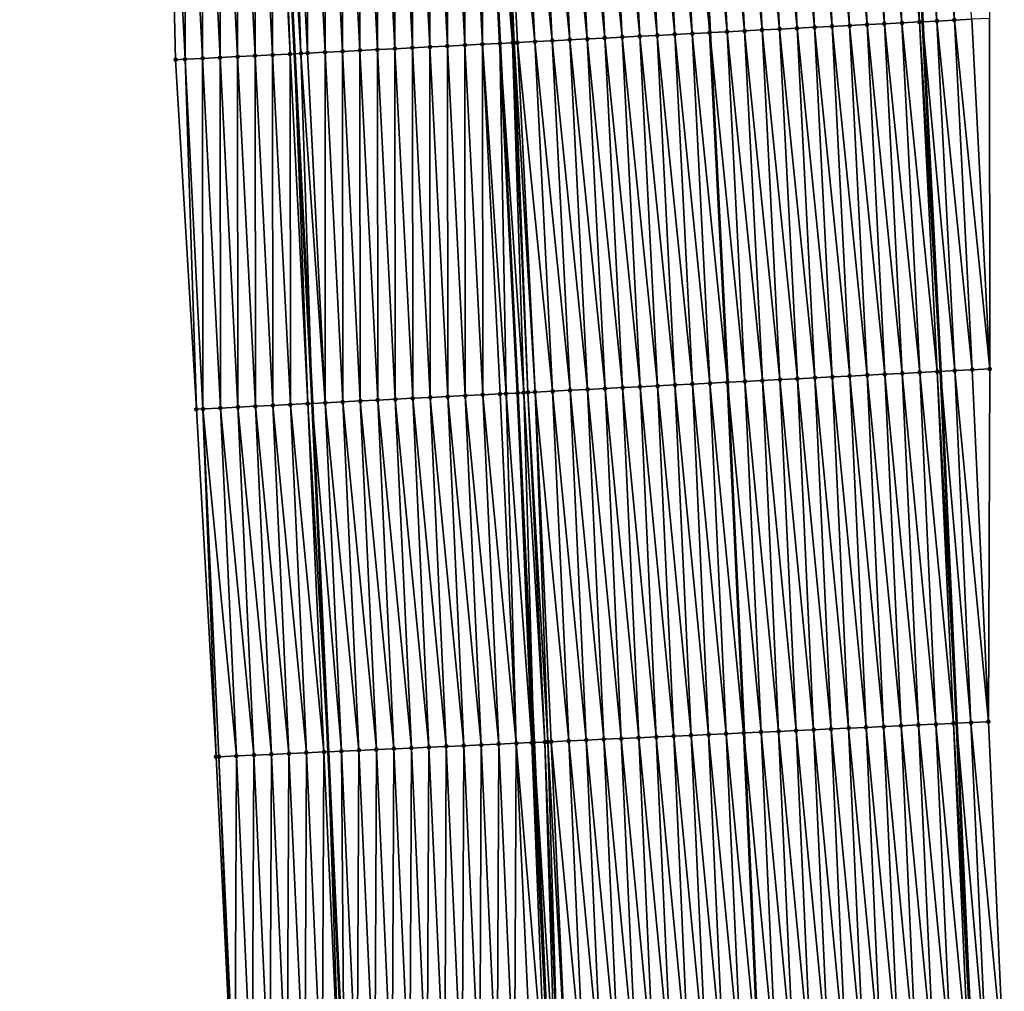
# Model space of a CAD drawing. Header units: feet. Extents: x 2010743 to 2022806, y 818705 to 837694.
# Tile 446 of 531: x 2011389 to 2011445, y 834438 to 834494. Entities that reach past the tile are written whole.
import ezdxf

# ---------------------------------------------------------------- set-up
doc = ezdxf.new("R2010")
doc.units = ezdxf.units.FT
doc.header["$MEASUREMENT"] = 0
for name, color, linetype, lineweight in [('EP_Travel Lane', 172, 'Continuous', 53), ('Road Shots', 141, 'Continuous', 100), ('STRIPING', 60, 'Continuous', 53)]:
    doc.layers.add(name, color=color, linetype=linetype, lineweight=lineweight)
doc.layers.add('I-77-MM17-21_NB-Surface-Border', color=7, linetype='Continuous')
doc.layers.add('I-77-MM17-21_NB-Surface-TIN', color=7, linetype='Continuous')

msp = doc.modelspace()

# ---------------------------------------------------------------- linework, layer by layer
at = {"layer": 'EP_Travel Lane'}
for points in [[(2011430.313, 834673.552, 305.89), (2011431.473, 834653.565, 305.565), (2011432.626, 834633.601, 305.207), (2011433.779, 834613.638, 304.847), (2011434.878, 834593.6, 304.497), (2011435.944, 834573.631, 304.153), (2011437.009, 834553.663, 303.781), (2011438.075, 834533.694, 303.425), (2011439.102, 834513.647, 303.073), (2011440.117, 834493.676, 302.717), (2011441.132, 834473.705, 302.351), (2011442.06, 834453.608, 302.01), (2011442.966, 834433.631, 301.656)], [(2011394.367, 834671.44, 306.18), (2011395.525, 834651.492, 305.828), (2011396.678, 834631.528, 305.474), (2011397.831, 834611.564, 305.119), (2011398.937, 834591.642, 304.781), (2011400.022, 834571.675, 304.401), (2011401.107, 834551.708, 304.049), (2011402.191, 834531.74, 303.69), (2011403.214, 834511.818, 303.309), (2011404.229, 834491.847, 302.945), (2011405.244, 834471.876, 302.602), (2011406.163, 834451.975, 302.26), (2011407.069, 834431.999, 301.925)]]:
    msp.add_polyline3d(points, dxfattribs=at)
at = {"layer": 'I-77-MM17-21_NB-Surface-Border', "color": 3, "linetype": 'Continuous', "lineweight": -3}
for points in [[(2011431.07, 834673.597, 305.862), (2011434.225, 834653.725, 305.453), (2011436.372, 834633.82, 305.049), (2011436.522, 834613.798, 304.733), (2011438.632, 834593.806, 304.341), (2011440.715, 834573.894, 303.948), (2011441.8, 834553.927, 303.586), (2011442.885, 834533.959, 303.236), (2011443.915, 834513.895, 302.886), (2011443.932, 834493.872, 302.566), (2011443.948, 834473.85, 302.25), (2011443.878, 834453.691, 301.953), (2011444.784, 834433.715, 301.595)], [(2011400.728, 834431.715, 301.718), (2011399.755, 834451.688, 302.059), (2011398.636, 834471.544, 302.405), (2011397.442, 834491.506, 302.738), (2011396.976, 834511.505, 303.119), (2011395.33, 834531.372, 303.472), (2011394.869, 834551.373, 303.847), (2011393.785, 834571.34, 304.215), (2011392.7, 834591.307, 304.58), (2011391.21, 834611.187, 304.911), (2011390.26, 834631.162, 305.271), (2011389.655, 834651.157, 305.649), (2011388.539, 834671.102, 306.005)]]:
    msp.add_polyline3d(points, dxfattribs=at)
at = {"layer": 'I-77-MM17-21_NB-Surface-TIN', "color": 128, "linetype": 'Continuous', "lineweight": -3}
for points in [[(2011436.941, 834493.513, 302.8), (2011435.926, 834513.484, 303.142), (2011434.927, 834513.433, 303.157)], [(2011437.939, 834493.564, 302.783), (2011436.924, 834513.535, 303.127), (2011435.926, 834513.484, 303.142)], [(2011436.941, 834493.513, 302.8), (2011437.939, 834493.564, 302.783), (2011435.926, 834513.484, 303.142)], [(2011438.938, 834493.615, 302.766), (2011437.923, 834513.586, 303.112), (2011436.924, 834513.535, 303.127)], [(2011437.939, 834493.564, 302.783), (2011438.938, 834493.615, 302.766), (2011436.924, 834513.535, 303.127)], [(2011439.937, 834493.666, 302.725), (2011438.922, 834513.637, 303.082), (2011437.923, 834513.586, 303.112)], [(2011438.938, 834493.615, 302.766), (2011439.937, 834493.666, 302.725), (2011437.923, 834513.586, 303.112)], [(2011438.922, 834513.637, 303.082), (2011440.117, 834493.676, 302.717), (2011439.102, 834513.647, 303.073)], [(2011439.937, 834493.666, 302.725), (2011440.117, 834493.676, 302.717), (2011438.922, 834513.637, 303.082)], [(2011440.936, 834493.718, 302.68), (2011439.921, 834513.689, 303.034), (2011439.102, 834513.647, 303.073)], [(2011440.936, 834493.718, 302.68), (2011439.102, 834513.647, 303.073), (2011440.117, 834493.676, 302.717)], [(2011441.934, 834493.769, 302.649), (2011440.919, 834513.74, 303.003), (2011439.921, 834513.689, 303.034)], [(2011440.936, 834493.718, 302.68), (2011441.934, 834493.769, 302.649), (2011439.921, 834513.689, 303.034)], [(2011441.934, 834493.769, 302.649), (2011442.933, 834493.821, 302.608), (2011440.919, 834513.74, 303.003)], [(2011425.955, 834492.951, 302.957), (2011424.94, 834512.922, 303.319), (2011423.941, 834512.871, 303.33)], [(2011426.954, 834493.002, 302.951), (2011425.939, 834512.973, 303.309), (2011424.94, 834512.922, 303.319)], [(2011425.955, 834492.951, 302.957), (2011426.954, 834493.002, 302.951), (2011424.94, 834512.922, 303.319)], [(2011427.953, 834493.053, 302.929), (2011426.938, 834513.025, 303.282), (2011425.939, 834512.973, 303.309)], [(2011426.954, 834493.002, 302.951), (2011427.953, 834493.053, 302.929), (2011425.939, 834512.973, 303.309)], [(2011426.938, 834513.025, 303.282), (2011427.961, 834493.054, 302.929), (2011426.946, 834513.025, 303.282)], [(2011427.953, 834493.053, 302.929), (2011427.961, 834493.054, 302.929), (2011426.938, 834513.025, 303.282)], [(2011428.951, 834493.104, 302.915), (2011427.936, 834513.076, 303.269), (2011426.946, 834513.025, 303.282)], [(2011428.951, 834493.104, 302.915), (2011426.946, 834513.025, 303.282), (2011427.961, 834493.054, 302.929)], [(2011429.95, 834493.156, 302.894), (2011428.935, 834513.127, 303.249), (2011427.936, 834513.076, 303.269)], [(2011428.951, 834493.104, 302.915), (2011429.95, 834493.156, 302.894), (2011427.936, 834513.076, 303.269)], [(2011430.949, 834493.207, 302.874), (2011429.934, 834513.178, 303.228), (2011428.935, 834513.127, 303.249)], [(2011429.95, 834493.156, 302.894), (2011430.949, 834493.207, 302.874), (2011428.935, 834513.127, 303.249)], [(2011431.947, 834493.258, 302.857), (2011430.932, 834513.229, 303.211), (2011429.934, 834513.178, 303.228)], [(2011430.949, 834493.207, 302.874), (2011431.947, 834493.258, 302.857), (2011429.934, 834513.178, 303.228)], [(2011432.946, 834493.309, 302.844), (2011431.931, 834513.28, 303.199), (2011430.932, 834513.229, 303.211)], [(2011431.947, 834493.258, 302.857), (2011432.946, 834493.309, 302.844), (2011430.932, 834513.229, 303.211)], [(2011433.945, 834493.36, 302.833), (2011432.93, 834513.331, 303.185), (2011431.931, 834513.28, 303.199)], [(2011432.946, 834493.309, 302.844), (2011433.945, 834493.36, 302.833), (2011431.931, 834513.28, 303.199)], [(2011434.943, 834493.411, 302.826), (2011433.928, 834513.382, 303.17), (2011432.93, 834513.331, 303.185)], [(2011433.945, 834493.36, 302.833), (2011434.943, 834493.411, 302.826), (2011432.93, 834513.331, 303.185)], [(2011435.942, 834493.462, 302.815), (2011434.927, 834513.433, 303.157), (2011433.928, 834513.382, 303.17)], [(2011434.943, 834493.411, 302.826), (2011435.942, 834493.462, 302.815), (2011433.928, 834513.382, 303.17)], [(2011435.942, 834493.462, 302.815), (2011436.941, 834493.513, 302.8), (2011434.927, 834513.433, 303.157)], [(2011413.971, 834492.34, 303.07), (2011413.954, 834512.362, 303.446), (2011412.956, 834512.311, 303.426)], [(2011414.969, 834492.391, 303.087), (2011414.953, 834512.412, 303.457), (2011413.954, 834512.362, 303.446)], [(2011413.971, 834492.34, 303.07), (2011414.969, 834492.391, 303.087), (2011413.954, 834512.362, 303.446)], [(2011415.059, 834512.418, 303.457), (2011414.953, 834512.412, 303.457), (2011415.968, 834492.441, 303.099)], [(2011414.969, 834492.391, 303.087), (2011415.968, 834492.441, 303.099), (2011414.953, 834512.412, 303.457)], [(2011416.695, 834492.478, 303.099), (2011415.681, 834512.449, 303.456), (2011415.059, 834512.418, 303.457)], [(2011416.695, 834492.478, 303.099), (2011415.059, 834512.418, 303.457), (2011415.968, 834492.441, 303.099)], [(2011416.777, 834492.482, 303.099), (2011415.952, 834512.463, 303.454), (2011415.681, 834512.449, 303.456)], [(2011416.695, 834492.478, 303.099), (2011416.777, 834492.482, 303.099), (2011415.681, 834512.449, 303.456)], [(2011417.966, 834492.543, 303.083), (2011416.951, 834512.514, 303.439), (2011415.952, 834512.463, 303.454)], [(2011416.777, 834492.482, 303.099), (2011416.967, 834492.492, 303.098), (2011415.952, 834512.463, 303.454)], [(2011416.967, 834492.492, 303.098), (2011417.966, 834492.543, 303.083), (2011415.952, 834512.463, 303.454)], [(2011418.964, 834492.594, 303.064), (2011417.949, 834512.565, 303.42), (2011416.951, 834512.514, 303.439)], [(2011417.966, 834492.543, 303.083), (2011418.964, 834492.594, 303.064), (2011416.951, 834512.514, 303.439)], [(2011419.963, 834492.645, 303.044), (2011418.948, 834512.616, 303.402), (2011417.949, 834512.565, 303.42)], [(2011418.964, 834492.594, 303.064), (2011419.963, 834492.645, 303.044), (2011417.949, 834512.565, 303.42)], [(2011420.962, 834492.696, 303.034), (2011419.947, 834512.667, 303.388), (2011418.948, 834512.616, 303.402)], [(2011419.963, 834492.645, 303.044), (2011420.962, 834492.696, 303.034), (2011418.948, 834512.616, 303.402)], [(2011421.96, 834492.747, 303.019), (2011420.945, 834512.718, 303.375), (2011419.947, 834512.667, 303.388)], [(2011420.962, 834492.696, 303.034), (2011421.96, 834492.747, 303.019), (2011419.947, 834512.667, 303.388)], [(2011422.959, 834492.798, 303.001), (2011421.944, 834512.769, 303.359), (2011420.945, 834512.718, 303.375)], [(2011421.96, 834492.747, 303.019), (2011422.959, 834492.798, 303.001), (2011420.945, 834512.718, 303.375)], [(2011423.958, 834492.849, 302.983), (2011422.943, 834512.82, 303.343), (2011421.944, 834512.769, 303.359)], [(2011422.959, 834492.798, 303.001), (2011423.958, 834492.849, 302.983), (2011421.944, 834512.769, 303.359)], [(2011424.956, 834492.9, 302.968), (2011423.941, 834512.871, 303.33), (2011422.943, 834512.82, 303.343)], [(2011423.958, 834492.849, 302.983), (2011424.956, 834492.9, 302.968), (2011422.943, 834512.82, 303.343)], [(2011424.956, 834492.9, 302.968), (2011425.955, 834492.951, 302.957), (2011423.941, 834512.871, 303.33)], [(2011402.985, 834491.784, 302.93), (2011402.968, 834511.806, 303.305), (2011401.97, 834511.756, 303.285)], [(2011403.983, 834491.835, 302.94), (2011403.214, 834511.818, 303.309), (2011402.968, 834511.806, 303.305)], [(2011402.985, 834491.784, 302.93), (2011403.983, 834491.835, 302.94), (2011402.968, 834511.806, 303.305)], [(2011403.408, 834511.828, 303.312), (2011403.214, 834511.818, 303.309), (2011404.229, 834491.847, 302.945)], [(2011403.983, 834491.835, 302.94), (2011404.229, 834491.847, 302.945), (2011403.214, 834511.818, 303.309)], [(2011404.607, 834491.867, 302.951), (2011403.967, 834511.856, 303.326), (2011403.408, 834511.828, 303.312)], [(2011404.607, 834491.867, 302.951), (2011403.408, 834511.828, 303.312), (2011404.229, 834491.847, 302.945)], [(2011404.982, 834491.885, 302.96), (2011404.966, 834511.907, 303.341), (2011403.967, 834511.856, 303.326)], [(2011404.607, 834491.867, 302.951), (2011404.982, 834491.885, 302.96), (2011403.967, 834511.856, 303.326)], [(2011405.981, 834491.936, 302.976), (2011405.965, 834511.957, 303.351), (2011404.966, 834511.907, 303.341)], [(2011404.982, 834491.885, 302.96), (2011405.981, 834491.936, 302.976), (2011404.966, 834511.907, 303.341)], [(2011406.98, 834491.986, 302.991), (2011406.963, 834512.008, 303.361), (2011405.965, 834511.957, 303.351)], [(2011405.981, 834491.936, 302.976), (2011406.98, 834491.986, 302.991), (2011405.965, 834511.957, 303.351)], [(2011407.978, 834492.037, 303.001), (2011407.962, 834512.059, 303.37), (2011406.963, 834512.008, 303.361)], [(2011406.98, 834491.986, 302.991), (2011407.978, 834492.037, 303.001), (2011406.963, 834512.008, 303.361)], [(2011408.977, 834492.088, 303.011), (2011408.961, 834512.109, 303.38), (2011407.962, 834512.059, 303.37)], [(2011407.978, 834492.037, 303.001), (2011408.977, 834492.088, 303.011), (2011407.962, 834512.059, 303.37)], [(2011409.976, 834492.138, 303.02), (2011409.96, 834512.16, 303.394), (2011408.961, 834512.109, 303.38)], [(2011408.977, 834492.088, 303.011), (2011409.976, 834492.138, 303.02), (2011408.961, 834512.109, 303.38)], [(2011410.975, 834492.189, 303.03), (2011410.958, 834512.21, 303.403), (2011409.96, 834512.16, 303.394)], [(2011409.976, 834492.138, 303.02), (2011410.975, 834492.189, 303.03), (2011409.96, 834512.16, 303.394)], [(2011411.973, 834492.239, 303.041), (2011411.957, 834512.261, 303.412), (2011410.958, 834512.21, 303.403)], [(2011410.975, 834492.189, 303.03), (2011411.973, 834492.239, 303.041), (2011410.958, 834512.21, 303.403)], [(2011412.972, 834492.29, 303.053), (2011412.956, 834512.311, 303.426), (2011411.957, 834512.261, 303.412)], [(2011411.973, 834492.239, 303.041), (2011412.972, 834492.29, 303.053), (2011411.957, 834512.261, 303.412)], [(2011412.972, 834492.29, 303.053), (2011413.971, 834492.34, 303.07), (2011412.956, 834512.311, 303.426)], [(2011397.991, 834491.534, 302.761), (2011397.975, 834511.555, 303.156), (2011396.976, 834511.505, 303.119)], [(2011397.991, 834491.534, 302.761), (2011396.976, 834511.505, 303.119), (2011397.442, 834491.506, 302.738)], [(2011398.99, 834491.584, 302.799), (2011398.974, 834511.605, 303.189), (2011397.975, 834511.555, 303.156)], [(2011397.991, 834491.534, 302.761), (2011398.99, 834491.584, 302.799), (2011397.975, 834511.555, 303.156)], [(2011399.989, 834491.634, 302.834), (2011399.972, 834511.655, 303.226), (2011398.974, 834511.605, 303.189)], [(2011398.99, 834491.584, 302.799), (2011399.989, 834491.634, 302.834), (2011398.974, 834511.605, 303.189)], [(2011400.987, 834491.684, 302.873), (2011400.971, 834511.706, 303.243), (2011399.972, 834511.655, 303.226)], [(2011399.989, 834491.634, 302.834), (2011400.987, 834491.684, 302.873), (2011399.972, 834511.655, 303.226)], [(2011401.986, 834491.734, 302.902), (2011401.97, 834511.756, 303.285), (2011400.971, 834511.706, 303.243)], [(2011400.987, 834491.684, 302.873), (2011401.986, 834491.734, 302.902), (2011400.971, 834511.706, 303.243)], [(2011401.986, 834491.734, 302.902), (2011402.985, 834491.784, 302.93), (2011401.97, 834511.756, 303.285)], [(2011443.948, 834473.85, 302.25), (2011442.933, 834493.821, 302.608), (2011441.934, 834493.769, 302.649)], [(2011443.948, 834473.85, 302.25), (2011443.932, 834493.872, 302.566), (2011442.933, 834493.821, 302.608)], [(2011432.962, 834473.286, 302.518), (2011431.947, 834493.258, 302.857), (2011430.949, 834493.207, 302.874)], [(2011433.961, 834473.338, 302.497), (2011432.946, 834493.309, 302.844), (2011431.947, 834493.258, 302.857)], [(2011432.962, 834473.286, 302.518), (2011433.961, 834473.338, 302.497), (2011431.947, 834493.258, 302.857)], [(2011434.96, 834473.389, 302.48), (2011433.945, 834493.36, 302.833), (2011432.946, 834493.309, 302.844)], [(2011433.961, 834473.338, 302.497), (2011434.96, 834473.389, 302.48), (2011432.946, 834493.309, 302.844)], [(2011435.958, 834473.44, 302.464), (2011434.943, 834493.411, 302.826), (2011433.945, 834493.36, 302.833)], [(2011434.96, 834473.389, 302.48), (2011435.958, 834473.44, 302.464), (2011433.945, 834493.36, 302.833)], [(2011436.957, 834473.491, 302.453), (2011435.942, 834493.462, 302.815), (2011434.943, 834493.411, 302.826)], [(2011435.958, 834473.44, 302.464), (2011436.957, 834473.491, 302.453), (2011434.943, 834493.411, 302.826)], [(2011437.956, 834473.542, 302.441), (2011436.941, 834493.513, 302.8), (2011435.942, 834493.462, 302.815)], [(2011436.957, 834473.491, 302.453), (2011437.956, 834473.542, 302.441), (2011435.942, 834493.462, 302.815)], [(2011438.955, 834473.593, 302.424), (2011437.939, 834493.564, 302.783), (2011436.941, 834493.513, 302.8)], [(2011437.956, 834473.542, 302.441), (2011438.955, 834473.593, 302.424), (2011436.941, 834493.513, 302.8)], [(2011439.953, 834473.644, 302.396), (2011438.938, 834493.615, 302.766), (2011437.939, 834493.564, 302.783)], [(2011438.955, 834473.593, 302.424), (2011439.953, 834473.644, 302.396), (2011437.939, 834493.564, 302.783)], [(2011440.952, 834473.695, 302.357), (2011439.937, 834493.666, 302.725), (2011438.938, 834493.615, 302.766)], [(2011439.953, 834473.644, 302.396), (2011440.952, 834473.695, 302.357), (2011438.938, 834493.615, 302.766)], [(2011439.937, 834493.666, 302.725), (2011441.132, 834473.705, 302.351), (2011440.117, 834493.676, 302.717)], [(2011440.952, 834473.695, 302.357), (2011441.132, 834473.705, 302.351), (2011439.937, 834493.666, 302.725)], [(2011441.951, 834473.747, 302.322), (2011440.936, 834493.718, 302.68), (2011440.117, 834493.676, 302.717)], [(2011441.951, 834473.747, 302.322), (2011440.117, 834493.676, 302.717), (2011441.132, 834473.705, 302.351)], [(2011442.949, 834473.798, 302.29), (2011441.934, 834493.769, 302.649), (2011440.936, 834493.718, 302.68)], [(2011441.951, 834473.747, 302.322), (2011442.949, 834473.798, 302.29), (2011440.936, 834493.718, 302.68)], [(2011442.949, 834473.798, 302.29), (2011443.948, 834473.85, 302.25), (2011441.934, 834493.769, 302.649)], [(2011421.977, 834472.725, 302.681), (2011420.962, 834492.696, 303.034), (2011419.963, 834492.645, 303.044)], [(2011422.975, 834472.776, 302.665), (2011421.96, 834492.747, 303.019), (2011420.962, 834492.696, 303.034)], [(2011421.977, 834472.725, 302.681), (2011422.975, 834472.776, 302.665), (2011420.962, 834492.696, 303.034)], [(2011423.974, 834472.827, 302.649), (2011422.959, 834492.798, 303.001), (2011421.96, 834492.747, 303.019)], [(2011422.975, 834472.776, 302.665), (2011423.974, 834472.827, 302.649), (2011421.96, 834492.747, 303.019)], [(2011424.973, 834472.878, 302.632), (2011423.958, 834492.849, 302.983), (2011422.959, 834492.798, 303.001)], [(2011423.974, 834472.827, 302.649), (2011424.973, 834472.878, 302.632), (2011422.959, 834492.798, 303.001)], [(2011425.971, 834472.929, 302.617), (2011424.956, 834492.9, 302.968), (2011423.958, 834492.849, 302.983)], [(2011424.973, 834472.878, 302.632), (2011425.971, 834472.929, 302.617), (2011423.958, 834492.849, 302.983)], [(2011426.97, 834472.98, 302.605), (2011425.955, 834492.951, 302.957), (2011424.956, 834492.9, 302.968)], [(2011425.971, 834472.929, 302.617), (2011426.97, 834472.98, 302.605), (2011424.956, 834492.9, 302.968)], [(2011427.969, 834473.031, 302.593), (2011426.954, 834493.002, 302.951), (2011425.955, 834492.951, 302.957)], [(2011426.97, 834472.98, 302.605), (2011427.969, 834473.031, 302.593), (2011425.955, 834492.951, 302.957)], [(2011428.968, 834473.082, 302.58), (2011427.953, 834493.053, 302.929), (2011426.954, 834493.002, 302.951)], [(2011427.969, 834473.031, 302.593), (2011428.968, 834473.082, 302.58), (2011426.954, 834493.002, 302.951)], [(2011427.953, 834493.053, 302.929), (2011428.976, 834473.083, 302.58), (2011427.961, 834493.054, 302.929)], [(2011428.968, 834473.082, 302.58), (2011428.976, 834473.083, 302.58), (2011427.953, 834493.053, 302.929)], [(2011429.966, 834473.133, 302.565), (2011428.951, 834493.104, 302.915), (2011427.961, 834493.054, 302.929)], [(2011429.966, 834473.133, 302.565), (2011427.961, 834493.054, 302.929), (2011428.976, 834473.083, 302.58)], [(2011430.965, 834473.184, 302.544), (2011429.95, 834493.156, 302.894), (2011428.951, 834493.104, 302.915)], [(2011429.966, 834473.133, 302.565), (2011430.965, 834473.184, 302.544), (2011428.951, 834493.104, 302.915)], [(2011431.964, 834473.235, 302.531), (2011430.949, 834493.207, 302.874), (2011429.95, 834493.156, 302.894)], [(2011430.965, 834473.184, 302.544), (2011431.964, 834473.235, 302.531), (2011429.95, 834493.156, 302.894)], [(2011431.964, 834473.235, 302.531), (2011432.962, 834473.286, 302.518), (2011430.949, 834493.207, 302.874)], [(2011408.993, 834472.066, 302.655), (2011408.977, 834492.088, 303.011), (2011407.978, 834492.037, 303.001)], [(2011409.992, 834472.116, 302.665), (2011409.976, 834492.138, 303.02), (2011408.977, 834492.088, 303.011)], [(2011408.993, 834472.066, 302.655), (2011409.992, 834472.116, 302.665), (2011408.977, 834492.088, 303.011)], [(2011410.991, 834472.167, 302.676), (2011410.975, 834492.189, 303.03), (2011409.976, 834492.138, 303.02)], [(2011409.992, 834472.116, 302.665), (2011410.991, 834472.167, 302.676), (2011409.976, 834492.138, 303.02)], [(2011411.99, 834472.217, 302.687), (2011411.973, 834492.239, 303.041), (2011410.975, 834492.189, 303.03)], [(2011410.991, 834472.167, 302.676), (2011411.99, 834472.217, 302.687), (2011410.975, 834492.189, 303.03)], [(2011412.988, 834472.268, 302.697), (2011412.972, 834492.29, 303.053), (2011411.973, 834492.239, 303.041)], [(2011411.99, 834472.217, 302.687), (2011412.988, 834472.268, 302.697), (2011411.973, 834492.239, 303.041)], [(2011413.987, 834472.319, 302.71), (2011413.971, 834492.34, 303.07), (2011412.972, 834492.29, 303.053)], [(2011412.988, 834472.268, 302.697), (2011413.987, 834472.319, 302.71), (2011412.972, 834492.29, 303.053)], [(2011414.986, 834472.369, 302.726), (2011414.969, 834492.391, 303.087), (2011413.971, 834492.34, 303.07)], [(2011413.987, 834472.319, 302.71), (2011414.986, 834472.369, 302.726), (2011413.971, 834492.34, 303.07)], [(2011416.32, 834472.436, 302.75), (2011415.968, 834492.441, 303.099), (2011414.969, 834492.391, 303.087)], [(2011414.986, 834472.369, 302.726), (2011415.984, 834472.419, 302.745), (2011414.969, 834492.391, 303.087)], [(2011415.984, 834472.419, 302.745), (2011416.32, 834472.436, 302.75), (2011414.969, 834492.391, 303.087)], [(2011417.336, 834472.488, 302.755), (2011416.695, 834492.478, 303.099), (2011415.968, 834492.441, 303.099)], [(2011417.336, 834472.488, 302.755), (2011415.968, 834492.441, 303.099), (2011416.983, 834472.47, 302.755)], [(2011416.32, 834472.436, 302.75), (2011416.983, 834472.47, 302.755), (2011415.968, 834492.441, 303.099)], [(2011417.569, 834472.5, 302.755), (2011416.777, 834492.482, 303.099), (2011416.695, 834492.478, 303.099)], [(2011417.336, 834472.488, 302.755), (2011417.569, 834472.5, 302.755), (2011416.695, 834492.478, 303.099)], [(2011417.982, 834472.521, 302.752), (2011416.967, 834492.492, 303.098), (2011416.777, 834492.482, 303.099)], [(2011417.569, 834472.5, 302.755), (2011417.982, 834472.521, 302.752), (2011416.777, 834492.482, 303.099)], [(2011418.981, 834472.572, 302.736), (2011417.966, 834492.543, 303.083), (2011416.967, 834492.492, 303.098)], [(2011417.982, 834472.521, 302.752), (2011418.981, 834472.572, 302.736), (2011416.967, 834492.492, 303.098)], [(2011419.979, 834472.623, 302.717), (2011418.964, 834492.594, 303.064), (2011417.966, 834492.543, 303.083)], [(2011418.981, 834472.572, 302.736), (2011419.979, 834472.623, 302.717), (2011417.966, 834492.543, 303.083)], [(2011420.978, 834472.674, 302.698), (2011419.963, 834492.645, 303.044), (2011418.964, 834492.594, 303.064)], [(2011419.979, 834472.623, 302.717), (2011420.978, 834472.674, 302.698), (2011418.964, 834492.594, 303.064)], [(2011420.978, 834472.674, 302.698), (2011421.977, 834472.725, 302.681), (2011419.963, 834492.645, 303.044)], [(2011398.636, 834471.544, 302.405), (2011397.991, 834491.534, 302.761), (2011397.442, 834491.506, 302.738)], [(2011399.006, 834471.562, 302.421), (2011398.99, 834491.584, 302.799), (2011397.991, 834491.534, 302.761)], [(2011399.006, 834471.562, 302.421), (2011397.991, 834491.534, 302.761), (2011398.636, 834471.544, 302.405)], [(2011400.005, 834471.613, 302.455), (2011399.989, 834491.634, 302.834), (2011398.99, 834491.584, 302.799)], [(2011399.006, 834471.562, 302.421), (2011400.005, 834471.613, 302.455), (2011398.99, 834491.584, 302.799)], [(2011401.004, 834471.663, 302.488), (2011400.987, 834491.684, 302.873), (2011399.989, 834491.634, 302.834)], [(2011400.005, 834471.613, 302.455), (2011401.004, 834471.663, 302.488), (2011399.989, 834491.634, 302.834)], [(2011402.002, 834471.713, 302.527), (2011401.986, 834491.734, 302.902), (2011400.987, 834491.684, 302.873)], [(2011401.004, 834471.663, 302.488), (2011402.002, 834471.713, 302.527), (2011400.987, 834491.684, 302.873)], [(2011403.001, 834471.763, 302.558), (2011402.985, 834491.784, 302.93), (2011401.986, 834491.734, 302.902)], [(2011402.002, 834471.713, 302.527), (2011403.001, 834471.763, 302.558), (2011401.986, 834491.734, 302.902)], [(2011404, 834471.813, 302.588), (2011403.983, 834491.835, 302.94), (2011402.985, 834491.784, 302.93)], [(2011403.001, 834471.763, 302.558), (2011404, 834471.813, 302.588), (2011402.985, 834491.784, 302.93)], [(2011404.998, 834471.864, 302.597), (2011404.229, 834491.847, 302.945), (2011403.983, 834491.835, 302.94)], [(2011404, 834471.813, 302.588), (2011404.998, 834471.864, 302.597), (2011403.983, 834491.835, 302.94)], [(2011404.607, 834491.867, 302.951), (2011404.229, 834491.847, 302.945), (2011405.244, 834471.876, 302.602)], [(2011404.998, 834471.864, 302.597), (2011405.244, 834471.876, 302.602), (2011404.229, 834491.847, 302.945)], [(2011405.997, 834471.914, 302.618), (2011404.982, 834491.885, 302.96), (2011404.607, 834491.867, 302.951)], [(2011405.997, 834471.914, 302.618), (2011404.607, 834491.867, 302.951), (2011405.244, 834471.876, 302.602)], [(2011405.997, 834471.914, 302.618), (2011405.981, 834491.936, 302.976), (2011404.982, 834491.885, 302.96)], [(2011406.996, 834471.965, 302.633), (2011406.98, 834491.986, 302.991), (2011405.981, 834491.936, 302.976)], [(2011405.997, 834471.914, 302.618), (2011406.996, 834471.965, 302.633), (2011405.981, 834491.936, 302.976)], [(2011407.995, 834472.015, 302.644), (2011407.978, 834492.037, 303.001), (2011406.98, 834491.986, 302.991)], [(2011406.996, 834471.965, 302.633), (2011407.995, 834472.015, 302.644), (2011406.98, 834491.986, 302.991)], [(2011407.995, 834472.015, 302.644), (2011408.993, 834472.066, 302.655), (2011407.978, 834492.037, 303.001)], [(2011438.883, 834453.462, 302.097), (2011437.956, 834473.542, 302.441), (2011436.957, 834473.491, 302.453)], [(2011439.882, 834453.508, 302.078), (2011438.955, 834473.593, 302.424), (2011437.956, 834473.542, 302.441)], [(2011438.883, 834453.462, 302.097), (2011439.882, 834453.508, 302.078), (2011437.956, 834473.542, 302.441)], [(2011440.881, 834453.553, 302.053), (2011439.953, 834473.644, 302.396), (2011438.955, 834473.593, 302.424)], [(2011439.882, 834453.508, 302.078), (2011440.881, 834453.553, 302.053), (2011438.955, 834473.593, 302.424)], [(2011441.88, 834453.599, 302.016), (2011440.952, 834473.695, 302.357), (2011439.953, 834473.644, 302.396)], [(2011440.881, 834453.553, 302.053), (2011441.88, 834453.599, 302.016), (2011439.953, 834473.644, 302.396)], [(2011440.952, 834473.695, 302.357), (2011442.06, 834453.608, 302.01), (2011441.132, 834473.705, 302.351)], [(2011441.88, 834453.599, 302.016), (2011442.06, 834453.608, 302.01), (2011440.952, 834473.695, 302.357)], [(2011442.879, 834453.645, 301.982), (2011441.951, 834473.747, 302.322), (2011441.132, 834473.705, 302.351)], [(2011442.879, 834453.645, 301.982), (2011441.132, 834473.705, 302.351), (2011442.06, 834453.608, 302.01)], [(2011443.878, 834453.691, 301.953), (2011442.949, 834473.798, 302.29), (2011441.951, 834473.747, 302.322)], [(2011442.879, 834453.645, 301.982), (2011443.878, 834453.691, 301.953), (2011441.951, 834473.747, 302.322)], [(2011443.878, 834453.691, 301.953), (2011443.948, 834473.85, 302.25), (2011442.949, 834473.798, 302.29)], [(2011427.895, 834452.96, 302.282), (2011426.97, 834472.98, 302.605), (2011425.971, 834472.929, 302.617)], [(2011428.894, 834453.006, 302.269), (2011427.969, 834473.031, 302.593), (2011426.97, 834472.98, 302.605)], [(2011427.895, 834452.96, 302.282), (2011428.894, 834453.006, 302.269), (2011426.97, 834472.98, 302.605)], [(2011429.893, 834453.052, 302.256), (2011428.968, 834473.082, 302.58), (2011427.969, 834473.031, 302.593)], [(2011428.894, 834453.006, 302.269), (2011429.893, 834453.052, 302.256), (2011427.969, 834473.031, 302.593)], [(2011428.968, 834473.082, 302.58), (2011429.901, 834453.052, 302.255), (2011428.976, 834473.083, 302.58)], [(2011429.893, 834453.052, 302.256), (2011429.901, 834453.052, 302.255), (2011428.968, 834473.082, 302.58)], [(2011430.892, 834453.097, 302.241), (2011429.966, 834473.133, 302.565), (2011428.976, 834473.083, 302.58)], [(2011430.892, 834453.097, 302.241), (2011428.976, 834473.083, 302.58), (2011429.901, 834453.052, 302.255)], [(2011431.891, 834453.143, 302.219), (2011430.965, 834473.184, 302.544), (2011429.966, 834473.133, 302.565)], [(2011430.892, 834453.097, 302.241), (2011431.891, 834453.143, 302.219), (2011429.966, 834473.133, 302.565)], [(2011432.89, 834453.189, 302.193), (2011431.964, 834473.235, 302.531), (2011430.965, 834473.184, 302.544)], [(2011431.891, 834453.143, 302.219), (2011432.89, 834453.189, 302.193), (2011430.965, 834473.184, 302.544)], [(2011433.889, 834453.234, 302.171), (2011432.962, 834473.286, 302.518), (2011431.964, 834473.235, 302.531)], [(2011432.89, 834453.189, 302.193), (2011433.889, 834453.234, 302.171), (2011431.964, 834473.235, 302.531)], [(2011434.888, 834453.28, 302.154), (2011433.961, 834473.338, 302.497), (2011432.962, 834473.286, 302.518)], [(2011433.889, 834453.234, 302.171), (2011434.888, 834453.28, 302.154), (2011432.962, 834473.286, 302.518)], [(2011435.887, 834453.325, 302.14), (2011434.96, 834473.389, 302.48), (2011433.961, 834473.338, 302.497)], [(2011434.888, 834453.28, 302.154), (2011435.887, 834453.325, 302.14), (2011433.961, 834473.338, 302.497)], [(2011436.886, 834453.371, 302.128), (2011435.958, 834473.44, 302.464), (2011434.96, 834473.389, 302.48)], [(2011435.887, 834453.325, 302.14), (2011436.886, 834453.371, 302.128), (2011434.96, 834473.389, 302.48)], [(2011437.884, 834453.416, 302.114), (2011436.957, 834473.491, 302.453), (2011435.958, 834473.44, 302.464)], [(2011436.886, 834453.371, 302.128), (2011437.884, 834453.416, 302.114), (2011435.958, 834473.44, 302.464)], [(2011437.884, 834453.416, 302.114), (2011438.883, 834453.462, 302.097), (2011436.957, 834473.491, 302.453)], [(2011416.906, 834452.46, 302.405), (2011415.984, 834472.419, 302.745), (2011414.986, 834472.369, 302.726)], [(2011416.906, 834452.46, 302.405), (2011416.32, 834472.436, 302.75), (2011415.984, 834472.419, 302.745)], [(2011417.789, 834452.5, 302.415), (2011416.983, 834472.47, 302.755), (2011416.32, 834472.436, 302.75)], [(2011416.906, 834452.46, 302.405), (2011417.789, 834452.5, 302.415), (2011416.32, 834472.436, 302.75)], [(2011417.336, 834472.488, 302.755), (2011416.983, 834472.47, 302.755), (2011417.905, 834452.505, 302.416)], [(2011417.789, 834452.5, 302.415), (2011417.905, 834452.505, 302.416), (2011416.983, 834472.47, 302.755)], [(2011418.544, 834452.534, 302.418), (2011417.569, 834472.5, 302.755), (2011417.336, 834472.488, 302.755)], [(2011418.544, 834452.534, 302.418), (2011417.336, 834472.488, 302.755), (2011417.905, 834452.505, 302.416)], [(2011418.7, 834452.541, 302.418), (2011417.982, 834472.521, 302.752), (2011417.569, 834472.5, 302.755)], [(2011418.544, 834452.534, 302.418), (2011418.7, 834452.541, 302.418), (2011417.569, 834472.5, 302.755)], [(2011419.903, 834452.596, 302.405), (2011418.981, 834472.572, 302.736), (2011417.982, 834472.521, 302.752)], [(2011418.7, 834452.541, 302.418), (2011418.904, 834452.55, 302.417), (2011417.982, 834472.521, 302.752)], [(2011418.904, 834452.55, 302.417), (2011419.903, 834452.596, 302.405), (2011417.982, 834472.521, 302.752)], [(2011420.902, 834452.642, 302.386), (2011419.979, 834472.623, 302.717), (2011418.981, 834472.572, 302.736)], [(2011419.903, 834452.596, 302.405), (2011420.902, 834452.642, 302.386), (2011418.981, 834472.572, 302.736)], [(2011421.901, 834452.687, 302.367), (2011420.978, 834472.674, 302.698), (2011419.979, 834472.623, 302.717)], [(2011420.902, 834452.642, 302.386), (2011421.901, 834452.687, 302.367), (2011419.979, 834472.623, 302.717)], [(2011422.9, 834452.733, 302.353), (2011421.977, 834472.725, 302.681), (2011420.978, 834472.674, 302.698)], [(2011421.901, 834452.687, 302.367), (2011422.9, 834452.733, 302.353), (2011420.978, 834472.674, 302.698)], [(2011423.899, 834452.778, 302.338), (2011422.975, 834472.776, 302.665), (2011421.977, 834472.725, 302.681)], [(2011422.9, 834452.733, 302.353), (2011423.899, 834452.778, 302.338), (2011421.977, 834472.725, 302.681)], [(2011424.898, 834452.824, 302.322), (2011423.974, 834472.827, 302.649), (2011422.975, 834472.776, 302.665)], [(2011423.899, 834452.778, 302.338), (2011424.898, 834452.824, 302.322), (2011422.975, 834472.776, 302.665)], [(2011425.897, 834452.869, 302.307), (2011424.973, 834472.878, 302.632), (2011423.974, 834472.827, 302.649)], [(2011424.898, 834452.824, 302.322), (2011425.897, 834452.869, 302.307), (2011423.974, 834472.827, 302.649)], [(2011426.896, 834452.915, 302.294), (2011425.971, 834472.929, 302.617), (2011424.973, 834472.878, 302.632)], [(2011425.897, 834452.869, 302.307), (2011426.896, 834452.915, 302.294), (2011424.973, 834472.878, 302.632)], [(2011426.896, 834452.915, 302.294), (2011427.895, 834452.96, 302.282), (2011425.971, 834472.929, 302.617)], [(2011405.917, 834451.964, 302.257), (2011404.998, 834471.864, 302.597), (2011404, 834471.813, 302.588)], [(2011404.998, 834471.864, 302.597), (2011406.163, 834451.975, 302.26), (2011405.244, 834471.876, 302.602)], [(2011405.917, 834451.964, 302.257), (2011406.163, 834451.975, 302.26), (2011404.998, 834471.864, 302.597)], [(2011406.916, 834452.009, 302.268), (2011405.997, 834471.914, 302.618), (2011405.244, 834471.876, 302.602)], [(2011406.916, 834452.009, 302.268), (2011405.244, 834471.876, 302.602), (2011406.163, 834451.975, 302.26)], [(2011407.915, 834452.054, 302.287), (2011406.996, 834471.965, 302.633), (2011405.997, 834471.914, 302.618)], [(2011406.916, 834452.009, 302.268), (2011407.915, 834452.054, 302.287), (2011405.997, 834471.914, 302.618)], [(2011408.914, 834452.099, 302.301), (2011407.995, 834472.015, 302.644), (2011406.996, 834471.965, 302.633)], [(2011407.915, 834452.054, 302.287), (2011408.914, 834452.099, 302.301), (2011406.996, 834471.965, 302.633)], [(2011409.913, 834452.145, 302.311), (2011408.993, 834472.066, 302.655), (2011407.995, 834472.015, 302.644)], [(2011408.914, 834452.099, 302.301), (2011409.913, 834452.145, 302.311), (2011407.995, 834472.015, 302.644)], [(2011410.912, 834452.19, 302.322), (2011409.992, 834472.116, 302.665), (2011408.993, 834472.066, 302.655)], [(2011409.913, 834452.145, 302.311), (2011410.912, 834452.19, 302.322), (2011408.993, 834472.066, 302.655)], [(2011411.911, 834452.235, 302.332), (2011410.991, 834472.167, 302.676), (2011409.992, 834472.116, 302.665)], [(2011410.912, 834452.19, 302.322), (2011411.911, 834452.235, 302.332), (2011409.992, 834472.116, 302.665)], [(2011412.91, 834452.28, 302.343), (2011411.99, 834472.217, 302.687), (2011410.991, 834472.167, 302.676)], [(2011411.911, 834452.235, 302.332), (2011412.91, 834452.28, 302.343), (2011410.991, 834472.167, 302.676)], [(2011413.909, 834452.325, 302.355), (2011412.988, 834472.268, 302.697), (2011411.99, 834472.217, 302.687)], [(2011412.91, 834452.28, 302.343), (2011413.909, 834452.325, 302.355), (2011411.99, 834472.217, 302.687)], [(2011414.908, 834452.37, 302.369), (2011413.987, 834472.319, 302.71), (2011412.988, 834472.268, 302.697)], [(2011413.909, 834452.325, 302.355), (2011414.908, 834452.37, 302.369), (2011412.988, 834472.268, 302.697)], [(2011415.907, 834452.415, 302.386), (2011414.986, 834472.369, 302.726), (2011413.987, 834472.319, 302.71)], [(2011414.908, 834452.37, 302.369), (2011415.907, 834452.415, 302.386), (2011413.987, 834472.319, 302.71)], [(2011415.907, 834452.415, 302.386), (2011416.906, 834452.46, 302.405), (2011414.986, 834472.369, 302.726)], [(2011399.755, 834451.688, 302.059), (2011399.006, 834471.562, 302.421), (2011398.636, 834471.544, 302.405)], [(2011400.922, 834451.74, 302.103), (2011400.005, 834471.613, 302.455), (2011399.006, 834471.562, 302.421)], [(2011399.923, 834451.696, 302.066), (2011399.006, 834471.562, 302.421), (2011399.755, 834451.688, 302.059)], [(2011399.923, 834451.696, 302.066), (2011400.922, 834451.74, 302.103), (2011399.006, 834471.562, 302.421)], [(2011401.921, 834451.785, 302.139), (2011401.004, 834471.663, 302.488), (2011400.005, 834471.613, 302.455)], [(2011400.922, 834451.74, 302.103), (2011401.921, 834451.785, 302.139), (2011400.005, 834471.613, 302.455)], [(2011402.92, 834451.83, 302.176), (2011402.002, 834471.713, 302.527), (2011401.004, 834471.663, 302.488)], [(2011401.921, 834451.785, 302.139), (2011402.92, 834451.83, 302.176), (2011401.004, 834471.663, 302.488)], [(2011403.919, 834451.875, 302.204), (2011403.001, 834471.763, 302.558), (2011402.002, 834471.713, 302.527)], [(2011402.92, 834451.83, 302.176), (2011403.919, 834451.875, 302.204), (2011402.002, 834471.713, 302.527)], [(2011404.918, 834451.919, 302.237), (2011404, 834471.813, 302.588), (2011403.001, 834471.763, 302.558)], [(2011403.919, 834451.875, 302.204), (2011404.918, 834451.919, 302.237), (2011403.001, 834471.763, 302.558)], [(2011404.918, 834451.919, 302.237), (2011405.917, 834451.964, 302.257), (2011404, 834471.813, 302.588)], [(2011435.793, 834433.303, 301.806), (2011434.888, 834453.28, 302.154), (2011433.889, 834453.234, 302.171)], [(2011436.792, 834433.349, 301.789), (2011435.887, 834453.325, 302.14), (2011434.888, 834453.28, 302.154)], [(2011435.793, 834433.303, 301.806), (2011436.792, 834433.349, 301.789), (2011434.888, 834453.28, 302.154)], [(2011437.791, 834433.394, 301.775), (2011436.886, 834453.371, 302.128), (2011435.887, 834453.325, 302.14)], [(2011436.792, 834433.349, 301.789), (2011437.791, 834433.394, 301.775), (2011435.887, 834453.325, 302.14)], [(2011438.79, 834433.44, 301.76), (2011437.884, 834453.416, 302.114), (2011436.886, 834453.371, 302.128)], [(2011437.791, 834433.394, 301.775), (2011438.79, 834433.44, 301.76), (2011436.886, 834453.371, 302.128)], [(2011439.789, 834433.486, 301.743), (2011438.883, 834453.462, 302.097), (2011437.884, 834453.416, 302.114)], [(2011438.79, 834433.44, 301.76), (2011439.789, 834433.486, 301.743), (2011437.884, 834453.416, 302.114)], [(2011440.788, 834433.531, 301.721), (2011439.882, 834453.508, 302.078), (2011438.883, 834453.462, 302.097)], [(2011439.789, 834433.486, 301.743), (2011440.788, 834433.531, 301.721), (2011438.883, 834453.462, 302.097)], [(2011441.787, 834433.577, 301.694), (2011440.881, 834453.553, 302.053), (2011439.882, 834453.508, 302.078)], [(2011440.788, 834433.531, 301.721), (2011441.787, 834433.577, 301.694), (2011439.882, 834453.508, 302.078)], [(2011442.786, 834433.623, 301.662), (2011441.88, 834453.599, 302.016), (2011440.881, 834453.553, 302.053)], [(2011441.787, 834433.577, 301.694), (2011442.786, 834433.623, 301.662), (2011440.881, 834453.553, 302.053)], [(2011441.88, 834453.599, 302.016), (2011442.966, 834433.631, 301.656), (2011442.06, 834453.608, 302.01)], [(2011442.786, 834433.623, 301.662), (2011442.966, 834433.631, 301.656), (2011441.88, 834453.599, 302.016)], [(2011443.785, 834433.669, 301.628), (2011442.879, 834453.645, 301.982), (2011442.06, 834453.608, 302.01)], [(2011443.785, 834433.669, 301.628), (2011442.06, 834453.608, 302.01), (2011442.966, 834433.631, 301.656)], [(2011444.784, 834433.715, 301.595), (2011443.878, 834453.691, 301.953), (2011442.879, 834453.645, 301.982)], [(2011443.785, 834433.669, 301.628), (2011444.784, 834433.715, 301.595), (2011442.879, 834453.645, 301.982)], [(2011423.806, 834432.756, 302.012), (2011422.9, 834452.733, 302.353), (2011421.901, 834452.687, 302.367)], [(2011424.805, 834432.802, 301.998), (2011423.899, 834452.778, 302.338), (2011422.9, 834452.733, 302.353)], [(2011423.806, 834432.756, 302.012), (2011424.805, 834432.802, 301.998), (2011422.9, 834452.733, 302.353)], [(2011425.804, 834432.847, 301.982), (2011424.898, 834452.824, 302.322), (2011423.899, 834452.778, 302.338)], [(2011424.805, 834432.802, 301.998), (2011425.804, 834432.847, 301.982), (2011423.899, 834452.778, 302.338)], [(2011426.803, 834432.893, 301.966), (2011425.897, 834452.869, 302.307), (2011424.898, 834452.824, 302.322)], [(2011425.804, 834432.847, 301.982), (2011426.803, 834432.893, 301.966), (2011424.898, 834452.824, 302.322)], [(2011427.802, 834432.938, 301.949), (2011426.896, 834452.915, 302.294), (2011425.897, 834452.869, 302.307)], [(2011426.803, 834432.893, 301.966), (2011427.802, 834432.938, 301.949), (2011425.897, 834452.869, 302.307)], [(2011428.801, 834432.984, 301.937), (2011427.895, 834452.96, 302.282), (2011426.896, 834452.915, 302.294)], [(2011427.802, 834432.938, 301.949), (2011428.801, 834432.984, 301.937), (2011426.896, 834452.915, 302.294)], [(2011429.8, 834433.029, 301.925), (2011428.894, 834453.006, 302.269), (2011427.895, 834452.96, 302.282)], [(2011428.801, 834432.984, 301.937), (2011429.8, 834433.029, 301.925), (2011427.895, 834452.96, 302.282)], [(2011430.799, 834433.075, 301.904), (2011429.893, 834453.052, 302.256), (2011428.894, 834453.006, 302.269)], [(2011429.8, 834433.029, 301.925), (2011430.799, 834433.075, 301.904), (2011428.894, 834453.006, 302.269)], [(2011429.893, 834453.052, 302.256), (2011430.807, 834433.076, 301.903), (2011429.901, 834453.052, 302.255)], [(2011430.799, 834433.075, 301.904), (2011430.807, 834433.076, 301.903), (2011429.893, 834453.052, 302.256)], [(2011431.798, 834433.121, 301.885), (2011430.892, 834453.097, 302.241), (2011429.901, 834453.052, 302.255)], [(2011431.798, 834433.121, 301.885), (2011429.901, 834453.052, 302.255), (2011430.807, 834433.076, 301.903)], [(2011432.797, 834433.166, 301.865), (2011431.891, 834453.143, 302.219), (2011430.892, 834453.097, 302.241)], [(2011431.798, 834433.121, 301.885), (2011432.797, 834433.166, 301.865), (2011430.892, 834453.097, 302.241)], [(2011433.796, 834433.212, 301.845), (2011432.89, 834453.189, 302.193), (2011431.891, 834453.143, 302.219)], [(2011432.797, 834433.166, 301.865), (2011433.796, 834433.212, 301.845), (2011431.891, 834453.143, 302.219)], [(2011434.795, 834433.258, 301.825), (2011433.889, 834453.234, 302.171), (2011432.89, 834453.189, 302.193)], [(2011433.796, 834433.212, 301.845), (2011434.795, 834433.258, 301.825), (2011432.89, 834453.189, 302.193)], [(2011434.795, 834433.258, 301.825), (2011435.793, 834433.303, 301.806), (2011433.889, 834453.234, 302.171)], [(2011410.819, 834432.168, 301.972), (2011410.912, 834452.19, 302.322), (2011409.913, 834452.145, 302.311)], [(2011410.819, 834432.168, 301.972), (2011411.818, 834432.213, 301.986), (2011410.912, 834452.19, 302.322)], [(2011411.818, 834432.213, 301.986), (2011411.911, 834452.235, 302.332), (2011410.912, 834452.19, 302.322)], [(2011411.818, 834432.213, 301.986), (2011412.817, 834432.258, 301.998), (2011411.911, 834452.235, 302.332)], [(2011412.817, 834432.258, 301.998), (2011412.91, 834452.28, 302.343), (2011411.911, 834452.235, 302.332)], [(2011412.817, 834432.258, 301.998), (2011413.816, 834432.303, 302.007), (2011412.91, 834452.28, 302.343)], [(2011413.816, 834432.303, 302.007), (2011413.909, 834452.325, 302.355), (2011412.91, 834452.28, 302.343)], [(2011413.816, 834432.303, 302.007), (2011414.815, 834432.348, 302.019), (2011413.909, 834452.325, 302.355)], [(2011414.815, 834432.348, 302.019), (2011414.908, 834452.37, 302.369), (2011413.909, 834452.325, 302.355)], [(2011414.815, 834432.348, 302.019), (2011415.814, 834432.393, 302.033), (2011414.908, 834452.37, 302.369)], [(2011415.814, 834432.393, 302.033), (2011415.907, 834452.415, 302.386), (2011414.908, 834452.37, 302.369)], [(2011415.814, 834432.393, 302.033), (2011416.813, 834432.438, 302.05), (2011415.907, 834452.415, 302.386)], [(2011416.813, 834432.438, 302.05), (2011416.906, 834452.46, 302.405), (2011415.907, 834452.415, 302.386)], [(2011416.813, 834432.438, 302.05), (2011417.812, 834432.483, 302.069), (2011416.906, 834452.46, 302.405)], [(2011418.578, 834432.518, 302.079), (2011417.789, 834452.5, 302.415), (2011416.906, 834452.46, 302.405)], [(2011417.812, 834432.483, 302.069), (2011418.578, 834432.518, 302.079), (2011416.906, 834452.46, 302.405)], [(2011417.789, 834452.5, 302.415), (2011418.811, 834432.528, 302.081), (2011417.905, 834452.505, 302.416)], [(2011418.578, 834432.518, 302.079), (2011418.811, 834432.528, 302.081), (2011417.789, 834452.5, 302.415)], [(2011419.151, 834432.544, 302.082), (2011418.544, 834452.534, 302.418), (2011417.905, 834452.505, 302.416)], [(2011419.151, 834432.544, 302.082), (2011417.905, 834452.505, 302.416), (2011418.811, 834432.528, 302.081)], [(2011419.317, 834432.551, 302.082), (2011418.7, 834452.541, 302.418), (2011418.544, 834452.534, 302.418)], [(2011419.151, 834432.544, 302.082), (2011419.317, 834432.551, 302.082), (2011418.544, 834452.534, 302.418)], [(2011419.81, 834432.574, 302.079), (2011418.904, 834452.55, 302.417), (2011418.7, 834452.541, 302.418)], [(2011419.317, 834432.551, 302.082), (2011419.81, 834432.574, 302.079), (2011418.7, 834452.541, 302.418)], [(2011420.809, 834432.619, 302.063), (2011419.903, 834452.596, 302.405), (2011418.904, 834452.55, 302.417)], [(2011419.81, 834432.574, 302.079), (2011420.809, 834432.619, 302.063), (2011418.904, 834452.55, 302.417)], [(2011421.808, 834432.665, 302.045), (2011420.902, 834452.642, 302.386), (2011419.903, 834452.596, 302.405)], [(2011420.809, 834432.619, 302.063), (2011421.808, 834432.665, 302.045), (2011419.903, 834452.596, 302.405)], [(2011422.807, 834432.711, 302.027), (2011421.901, 834452.687, 302.367), (2011420.902, 834452.642, 302.386)], [(2011421.808, 834432.665, 302.045), (2011422.807, 834432.711, 302.027), (2011420.902, 834452.642, 302.386)], [(2011422.807, 834432.711, 302.027), (2011423.806, 834432.756, 302.012), (2011421.901, 834452.687, 302.367)], [(2011400.728, 834431.715, 301.718), (2011399.923, 834451.696, 302.066), (2011399.755, 834451.688, 302.059)], [(2011400.829, 834431.719, 301.722), (2011400.922, 834451.74, 302.103), (2011399.923, 834451.696, 302.066)], [(2011400.829, 834431.719, 301.722), (2011399.923, 834451.696, 302.066), (2011400.728, 834431.715, 301.718)], [(2011400.829, 834431.719, 301.722), (2011401.828, 834431.764, 301.76), (2011400.922, 834451.74, 302.103)], [(2011401.828, 834431.764, 301.76), (2011401.921, 834451.785, 302.139), (2011400.922, 834451.74, 302.103)], [(2011401.828, 834431.764, 301.76), (2011402.827, 834431.809, 301.795), (2011401.921, 834451.785, 302.139)], [(2011402.827, 834431.809, 301.795), (2011402.92, 834451.83, 302.176), (2011401.921, 834451.785, 302.139)], [(2011402.827, 834431.809, 301.795), (2011403.826, 834431.853, 301.834), (2011402.92, 834451.83, 302.176)], [(2011403.826, 834431.853, 301.834), (2011403.919, 834451.875, 302.204), (2011402.92, 834451.83, 302.176)], [(2011403.826, 834431.853, 301.834), (2011404.825, 834431.898, 301.87), (2011403.919, 834451.875, 302.204)], [(2011404.825, 834431.898, 301.87), (2011404.918, 834451.919, 302.237), (2011403.919, 834451.875, 302.204)], [(2011404.825, 834431.898, 301.87), (2011405.824, 834431.943, 301.904), (2011404.918, 834451.919, 302.237)], [(2011405.824, 834431.943, 301.904), (2011405.917, 834451.964, 302.257), (2011404.918, 834451.919, 302.237)], [(2011405.824, 834431.943, 301.904), (2011406.823, 834431.988, 301.922), (2011405.917, 834451.964, 302.257)], [(2011406.823, 834431.988, 301.922), (2011406.163, 834451.975, 302.26), (2011405.917, 834451.964, 302.257)], [(2011406.916, 834452.009, 302.268), (2011406.163, 834451.975, 302.26), (2011407.069, 834431.999, 301.925)], [(2011406.823, 834431.988, 301.922), (2011407.069, 834431.999, 301.925), (2011406.163, 834451.975, 302.26)], [(2011407.822, 834432.033, 301.933), (2011407.915, 834452.054, 302.287), (2011406.916, 834452.009, 302.268)], [(2011407.822, 834432.033, 301.933), (2011406.916, 834452.009, 302.268), (2011407.069, 834431.999, 301.925)], [(2011407.822, 834432.033, 301.933), (2011408.821, 834432.078, 301.949), (2011407.915, 834452.054, 302.287)], [(2011408.821, 834432.078, 301.949), (2011408.914, 834452.099, 302.301), (2011407.915, 834452.054, 302.287)], [(2011408.821, 834432.078, 301.949), (2011409.82, 834432.123, 301.963), (2011408.914, 834452.099, 302.301)], [(2011409.82, 834432.123, 301.963), (2011409.913, 834452.145, 302.311), (2011408.914, 834452.099, 302.301)], [(2011409.82, 834432.123, 301.963), (2011410.819, 834432.168, 301.972), (2011409.913, 834452.145, 302.311)]]:
    msp.add_3dface(points, dxfattribs=at)
at = {"layer": 'Road Shots', "lineweight": 100}
for p in [(2011431.947, 834493.258, 302.857), (2011432.946, 834493.309, 302.844), (2011433.945, 834493.36, 302.833), (2011434.943, 834493.411, 302.826), (2011435.942, 834493.462, 302.815), (2011436.941, 834493.513, 302.8), (2011437.939, 834493.564, 302.783), (2011438.938, 834493.615, 302.766), (2011439.937, 834493.666, 302.725), (2011440.936, 834493.718, 302.68), (2011441.934, 834493.769, 302.649), (2011420.962, 834492.696, 303.034), (2011421.96, 834492.747, 303.019), (2011422.959, 834492.798, 303.001), (2011423.958, 834492.849, 302.983), (2011424.956, 834492.9, 302.968), (2011425.955, 834492.951, 302.957), (2011426.954, 834493.002, 302.951), (2011427.953, 834493.053, 302.929), (2011428.951, 834493.104, 302.915), (2011429.95, 834493.156, 302.894), (2011430.949, 834493.207, 302.874), (2011408.977, 834492.088, 303.011), (2011409.976, 834492.138, 303.02), (2011410.975, 834492.189, 303.03), (2011411.973, 834492.239, 303.041), (2011412.972, 834492.29, 303.053), (2011413.971, 834492.34, 303.07), (2011414.969, 834492.391, 303.087), (2011415.968, 834492.441, 303.099), (2011416.695, 834492.478, 303.099), (2011416.777, 834492.482, 303.099), (2011416.967, 834492.492, 303.098), (2011417.966, 834492.543, 303.083), (2011418.964, 834492.594, 303.064), (2011419.963, 834492.645, 303.044), (2011397.991, 834491.534, 302.761), (2011398.99, 834491.584, 302.799), (2011399.989, 834491.634, 302.834), (2011400.987, 834491.684, 302.873), (2011401.986, 834491.734, 302.902), (2011402.985, 834491.784, 302.93), (2011403.983, 834491.835, 302.94), (2011404.607, 834491.867, 302.951), (2011404.982, 834491.885, 302.96), (2011405.981, 834491.936, 302.976), (2011406.98, 834491.986, 302.991), (2011407.978, 834492.037, 303.001), (2011397.442, 834491.506, 302.738), (2011437.956, 834473.542, 302.441), (2011438.955, 834473.593, 302.424), (2011439.953, 834473.644, 302.396), (2011440.952, 834473.695, 302.357), (2011441.951, 834473.747, 302.322), (2011442.949, 834473.798, 302.29), (2011443.948, 834473.85, 302.25), (2011426.97, 834472.98, 302.605), (2011427.969, 834473.031, 302.593), (2011428.968, 834473.082, 302.58), (2011429.966, 834473.133, 302.565), (2011430.965, 834473.184, 302.544), (2011431.964, 834473.235, 302.531), (2011432.962, 834473.286, 302.518), (2011433.961, 834473.338, 302.497), (2011434.96, 834473.389, 302.48), (2011435.958, 834473.44, 302.464), (2011436.957, 834473.491, 302.453), (2011415.984, 834472.419, 302.745), (2011416.32, 834472.436, 302.75), (2011416.983, 834472.47, 302.755), (2011417.336, 834472.488, 302.755), (2011417.569, 834472.5, 302.755), (2011417.982, 834472.521, 302.752), (2011418.981, 834472.572, 302.736), (2011419.979, 834472.623, 302.717), (2011420.978, 834472.674, 302.698), (2011421.977, 834472.725, 302.681), (2011422.975, 834472.776, 302.665), (2011423.974, 834472.827, 302.649), (2011424.973, 834472.878, 302.632), (2011425.971, 834472.929, 302.617), (2011404.998, 834471.864, 302.597), (2011405.997, 834471.914, 302.618), (2011406.996, 834471.965, 302.633), (2011407.995, 834472.015, 302.644), (2011408.993, 834472.066, 302.655), (2011409.992, 834472.116, 302.665), (2011410.991, 834472.167, 302.676), (2011411.99, 834472.217, 302.687), (2011412.988, 834472.268, 302.697), (2011413.987, 834472.319, 302.71), (2011414.986, 834472.369, 302.726), (2011398.636, 834471.544, 302.405), (2011399.006, 834471.562, 302.421), (2011400.005, 834471.613, 302.455), (2011401.004, 834471.663, 302.488), (2011402.002, 834471.713, 302.527), (2011403.001, 834471.763, 302.558), (2011404, 834471.813, 302.588), (2011434.888, 834453.28, 302.154), (2011435.887, 834453.325, 302.14), (2011436.886, 834453.371, 302.128), (2011437.884, 834453.416, 302.114), (2011438.883, 834453.462, 302.097), (2011439.882, 834453.508, 302.078), (2011440.881, 834453.553, 302.053), (2011441.88, 834453.599, 302.016), (2011442.879, 834453.645, 301.982), (2011443.878, 834453.691, 301.953), (2011422.9, 834452.733, 302.353), (2011423.899, 834452.778, 302.338), (2011424.898, 834452.824, 302.322), (2011425.897, 834452.869, 302.307), (2011426.896, 834452.915, 302.294), (2011427.895, 834452.96, 302.282), (2011428.894, 834453.006, 302.269), (2011429.893, 834453.052, 302.256), (2011430.892, 834453.097, 302.241), (2011431.891, 834453.143, 302.219), (2011432.89, 834453.189, 302.193), (2011433.889, 834453.234, 302.171), (2011410.912, 834452.19, 302.322), (2011411.911, 834452.235, 302.332), (2011412.91, 834452.28, 302.343), (2011413.909, 834452.325, 302.355), (2011414.908, 834452.37, 302.369), (2011415.907, 834452.415, 302.386), (2011416.906, 834452.46, 302.405), (2011417.789, 834452.5, 302.415), (2011417.905, 834452.505, 302.416), (2011418.544, 834452.534, 302.418), (2011418.7, 834452.541, 302.418), (2011418.904, 834452.55, 302.417), (2011419.903, 834452.596, 302.405), (2011420.902, 834452.642, 302.386), (2011421.901, 834452.687, 302.367), (2011399.755, 834451.688, 302.059), (2011399.923, 834451.696, 302.066), (2011400.922, 834451.74, 302.103), (2011401.921, 834451.785, 302.139), (2011402.92, 834451.83, 302.176), (2011403.919, 834451.875, 302.204), (2011404.918, 834451.919, 302.237), (2011405.917, 834451.964, 302.257), (2011406.916, 834452.009, 302.268), (2011407.915, 834452.054, 302.287), (2011408.914, 834452.099, 302.301), (2011409.913, 834452.145, 302.311)]:
    msp.add_point(p, dxfattribs=at)
at = {"layer": 'STRIPING'}
for points in [[(2011418.088, 834672.831, 306.137), (2011419.248, 834652.858, 305.782), (2011420.401, 834632.894, 305.427), (2011421.554, 834612.93, 305.083), (2011422.664, 834592.932, 304.735), (2011423.749, 834572.965, 304.378), (2011424.834, 834552.997, 304.013), (2011425.918, 834533.03, 303.655), (2011426.946, 834513.025, 303.282), (2011427.961, 834493.054, 302.929), (2011428.976, 834473.083, 302.58), (2011429.901, 834453.052, 302.255), (2011430.807, 834433.076, 301.903)], [(2011406.114, 834672.127, 306.309), (2011407.27, 834652.165, 305.964), (2011408.419, 834632.201, 305.612), (2011409.567, 834612.237, 305.251), (2011410.674, 834592.277, 304.926), (2011411.759, 834572.31, 304.549), (2011412.843, 834552.343, 304.197), (2011413.928, 834532.375, 303.847), (2011414.953, 834512.412, 303.457), (2011415.968, 834492.441, 303.099), (2011416.983, 834472.47, 302.755), (2011417.905, 834452.505, 302.416), (2011418.811, 834432.528, 302.081)]]:
    msp.add_polyline3d(points, dxfattribs=at)

doc.saveas('drawing.dxf')
